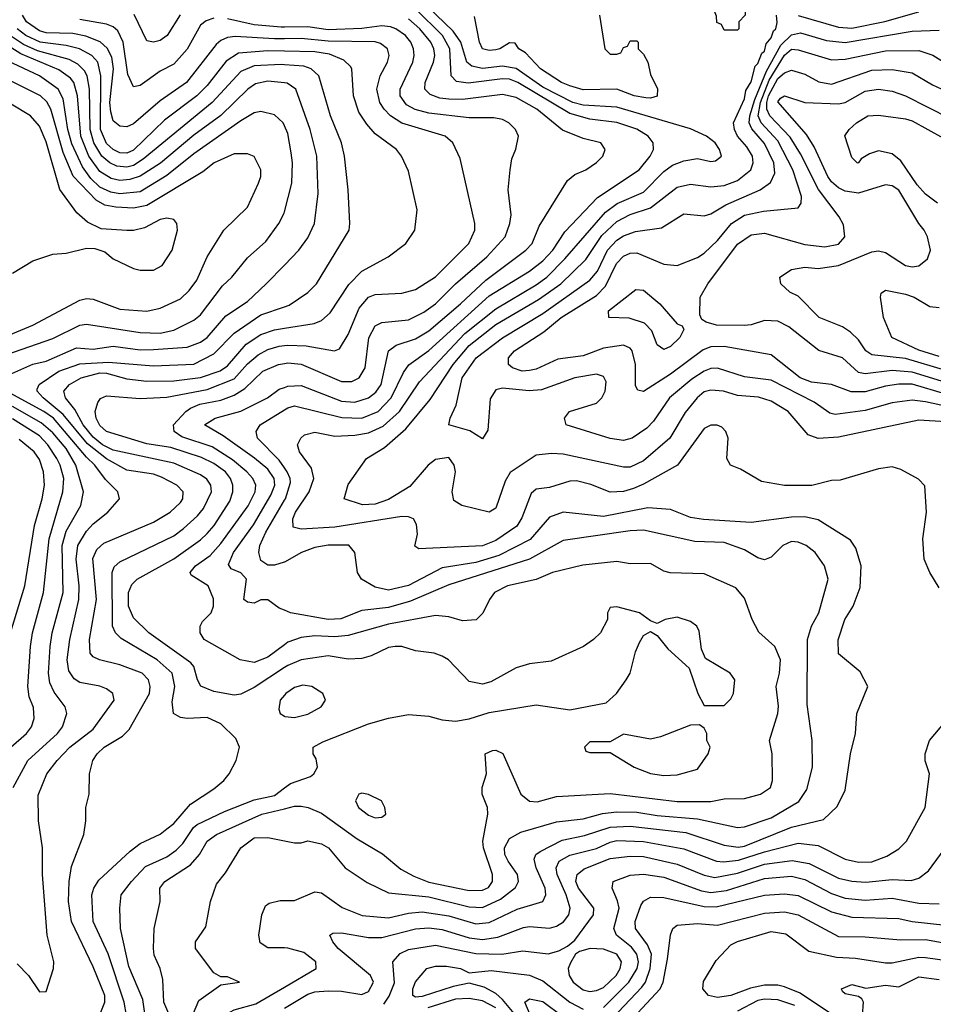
# Model space of a CAD drawing. Header units: inches. Extents: x 1793389 to 1900389, y 320802 to 470796.
# Tile 406 of 656: x 1849211 to 1851933, y 425464 to 428397. Entities that reach past the tile are written whole.
import ezdxf

# ---------------------------------------------------------------- set-up
doc = ezdxf.new("R2010")
doc.units = ezdxf.units.IN
doc.header["$MEASUREMENT"] = 0
doc.layers.add('B8442', color=7, linetype='Continuous')
doc.layers.add('B8452', color=7, linetype='Continuous')

msp = doc.modelspace()

# ---------------------------------------------------------------- linework, layer by layer
at = {"layer": 'B8442', "color": 2}
for points, elevation in [([(1850000, 428340), (1849970, 428339.8), (1849852.9, 428347.1), (1849830, 428344), (1849810, 428335.1), (1849796.9, 428323.1), (1849708.2, 428210), (1849630, 428155.1), (1849550, 428087), (1849530, 428078), (1849510, 428079.5), (1849490, 428095.1), (1849482.3, 428122.3), (1849480.3, 428150), (1849490.7, 428250), (1849485.4, 428285.4), (1849472.3, 428312.3), (1849450.7, 428330.7), (1849408, 428348), (1849370, 428355.8), (1849290, 428357.8), (1849270, 428364.1), (1849231.3, 428390), (1849219.7, 428410)], 318), ([(1849790, 428401.3), (1849766.6, 428393.4), (1849750, 428380.9), (1849710, 428309.4), (1849670, 428264.5), (1849630, 428243.7), (1849570, 428200.9), (1849550, 428197.2), (1849533.7, 428233.7), (1849519.1, 428330), (1849503.7, 428363.7), (1849490, 428375.6), (1849470, 428383), (1849390, 428397.7)], 314), ([(1849689.1, 428410.9), (1849650.5, 428350), (1849630, 428335.1), (1849610, 428329.4), (1849590, 428334), (1849552.1, 428412.1)], 310), ([(1850000, 428374.9), (1849990, 428374.8), (1849910, 428381.8), (1849830, 428399.8)], 314), ([(1850000, 428262.4), (1849990, 428263.1), (1849910, 428259.2), (1849870, 428242), (1849784.9, 428150), (1849578.9, 427981.1), (1849550, 427962.2), (1849530, 427957.1), (1849500.2, 427960.2), (1849479.7, 427970), (1849456, 427990), (1849432.2, 428030), (1849421, 428070), (1849419.4, 428190), (1849412, 428230), (1849404.5, 428244.5), (1849384.7, 428264.7), (1849358.7, 428278.7), (1849264.4, 428304.4), (1849223.1, 428323.1), (1849186.9, 428346.9)], 326), ([(1850000, 428302.9), (1849950, 428304.1), (1849863.4, 428296.6), (1849826.5, 428273.5), (1849770, 428200.5), (1849738.7, 428170), (1849642.5, 428097.5), (1849550, 428008.4), (1849530, 427999.1), (1849510, 428000.4), (1849490, 428009.8), (1849470, 428028.3), (1849451.7, 428070), (1849452.7, 428230), (1849444, 428270), (1849426, 428290), (1849389.4, 428310), (1849350, 428320.3), (1849272.3, 428330), (1849229.8, 428350), (1849203.5, 428370)], 322), ([(1850000, 428208.8), (1849950, 428214), (1849914.1, 428205.9), (1849890.5, 428190), (1849810, 428111.1), (1849730, 428052.6), (1849630.9, 427969.1), (1849570, 427930.9), (1849539.3, 427920.7), (1849510, 427918.2), (1849483.7, 427923.7), (1849450, 427944.8), (1849416.8, 427990), (1849393.3, 428050), (1849383.5, 428170), (1849372.3, 428210), (1849362.9, 428222.9), (1849327.4, 428247.4), (1849215, 428295), (1849165.6, 428325.6)], 330), ([(1850000, 428080.9), (1849996, 428090), (1849970, 428113.2), (1849930, 428123.7), (1849910, 428119.5), (1849870, 428095.1), (1849730, 427996.9), (1849650, 427932.3), (1849570, 427883.9), (1849510, 427878.4), (1849483.2, 427883.2), (1849450, 427898.2), (1849423.4, 427923.4), (1849398.4, 427958.4), (1849366.8, 428026.8), (1849355, 428070), (1849341, 428161), (1849326.3, 428190), (1849270, 428229.8), (1849174.6, 428274.6)], 334), ([(1849130, 427437.6), (1849250, 427487), (1849390, 427561.6), (1849410, 427566), (1849430, 427563.8), (1849510, 427534.4), (1849590, 427528.4), (1849630, 427537.1), (1849690, 427565.5), (1849716, 427590), (1849739.3, 427620.7), (1849769.7, 427690.3), (1849819.3, 427770), (1849890, 427838), (1849922.7, 427910), (1849929.2, 427930), (1849929.2, 427950), (1849909.3, 427989.3), (1849890, 427997.2), (1849850, 427997), (1849790.8, 427970), (1849756.5, 427943.5), (1849590, 427843.5), (1849550, 427835.6), (1849498, 427838), (1849464.7, 427844.7), (1849439.2, 427859.2), (1849370.6, 427930.6), (1849340.9, 428000.9), (1849304.4, 428130), (1849292.4, 428152.4), (1849273.6, 428170), (1849164.2, 428224.2)], 338), ([(1849190, 427642), (1849250, 427678), (1849310, 427698), (1849350, 427701), (1849410, 427716), (1849435.3, 427715.3), (1849465.4, 427705.4), (1849490, 427684.7), (1849550, 427656), (1849570, 427651), (1849610, 427651), (1849635.9, 427664.1), (1849665.2, 427710), (1849681.2, 427770), (1849679, 427790), (1849670, 427802), (1849650, 427806), (1849630, 427802), (1849582.8, 427777.2), (1849550, 427769.2), (1849530, 427769.2), (1849454.2, 427774.2), (1849413.6, 427793.6), (1849381.6, 427821.6), (1849331, 427891), (1849290, 428032.7), (1849270, 428079.3), (1849243.7, 428110), (1849070, 428214.7)], 342), ([(1849170, 427398.3), (1849310, 427447.2), (1849390, 427487), (1849410, 427490.3), (1849570, 427464.9), (1849630, 427462.7), (1849670, 427472), (1849730, 427501.6), (1849750, 427518), (1849815.6, 427604.4), (1849843.7, 427630), (1849890, 427687.3), (1849944.4, 427735.6), (1849983.7, 427790), (1849999.1, 427820.9), (1850000, 427824.2)], 334), ([(1849170, 427334.9), (1849250, 427370.3), (1849290, 427379.6), (1849380.7, 427419.3), (1849430, 427415.8), (1849490, 427424.2), (1849570, 427413.8), (1849610, 427414), (1849710, 427421.1), (1849750, 427435.8), (1849770, 427450.4), (1849825.5, 427514.5), (1849890, 427557.1), (1849946, 427610), (1850000, 427665.9)], 330), ([(1849449.4, 425430), (1849464.5, 425470), (1849465.1, 425490), (1849430, 425575.3), (1849365.6, 425710), (1849356.9, 425770), (1849358.7, 425830), (1849366, 425874), (1849402, 425970), (1849408.7, 426010), (1849408.7, 426050), (1849418, 426090), (1849419, 426150), (1849429.4, 426190), (1849442, 426210), (1849462.7, 426230), (1849517.6, 426262.4), (1849537.6, 426282.4), (1849597.6, 426390), (1849599.6, 426410), (1849594.5, 426430), (1849576, 426450), (1849510, 426475.1), (1849448.7, 426490), (1849430, 426499.3), (1849420.9, 426510), (1849419.7, 426550), (1849440.4, 426670), (1849428.7, 426791.3), (1849441, 426819), (1849462.4, 426837.6), (1849610, 426900.4), (1849659.3, 426930), (1849690, 426958.8), (1849697, 426970), (1849698, 426990), (1849679.3, 427010), (1849634.1, 427034.1), (1849610, 427042.6), (1849530, 427055.1), (1849470, 427088.8), (1849413.2, 427133.2), (1849340.9, 427220.9), (1849281.3, 427270), (1849262.9, 427290), (1849263.6, 427296.4), (1849269.2, 427310), (1849327.6, 427350), (1849390, 427371.2), (1849476.3, 427376.3), (1849610, 427365.8), (1849730, 427370.2), (1849790, 427401.1), (1849850, 427462.6), (1849930, 427518), (1850000, 427541.5)], 326), ([(1849529.7, 425430), (1849522.6, 425470), (1849474.4, 425614.4), (1849429.7, 425710), (1849426, 425790), (1849431.8, 425810), (1849446.9, 425833.1), (1849540.1, 425919.9), (1849570, 425943), (1849629.4, 425970.6), (1849650, 425986), (1849670, 426002.8), (1849719.7, 426060.3), (1849790, 426105.5), (1849819.3, 426130), (1849835.1, 426150), (1849856, 426190), (1849866, 426230), (1849855.1, 426255.1), (1849810, 426299.3), (1849770, 426318), (1849710, 426315.1), (1849690, 426318), (1849669.7, 426329.7), (1849665.1, 426365.1), (1849673, 426410), (1849665.6, 426450), (1849620.7, 426490), (1849513.9, 426553.9), (1849497, 426570), (1849488.2, 426590), (1849486.6, 426750), (1849492.9, 426767.1), (1849510, 426781.6), (1849670, 426859.5), (1849699, 426881), (1849741.4, 426918.6), (1849759, 426941), (1849783, 426990), (1849780.5, 427010), (1849768.5, 427028.5), (1849750, 427041.3), (1849670, 427076), (1849490, 427114.8), (1849458.3, 427130), (1849430, 427153.1), (1849400.7, 427190), (1849375.6, 427235.6), (1849347.6, 427270), (1849342.9, 427290), (1849359.3, 427310), (1849394.5, 427330), (1849450, 427344.7), (1849470, 427343.5), (1849530, 427326.7), (1849590, 427320.2), (1849670, 427320.8), (1849750, 427331.3), (1849808.8, 427351.2), (1849830, 427365.7), (1849886, 427430), (1849930, 427458.9), (1849970, 427473.1), (1850000, 427477.9)], 322), ([(1850000, 426466.7), (1849910, 426407.3), (1849870, 426387.3), (1849850, 426385.1), (1849790, 426395.1), (1849751.2, 426411.2), (1849740.5, 426430), (1849729.7, 426469.7), (1849721, 426481), (1849596.2, 426570), (1849550, 426615.1), (1849535.4, 426650), (1849535.8, 426690), (1849545.5, 426714.5), (1849560.9, 426730), (1849670, 426790.3), (1849750, 426847), (1849770, 426866.4), (1849791.1, 426890), (1849837, 426963), (1849846.3, 426990), (1849846.6, 427010), (1849838.9, 427030), (1849824.2, 427050), (1849790, 427074.8), (1849753, 427093), (1849662, 427122), (1849590, 427133.8), (1849470, 427169.7), (1849450, 427187.6), (1849438.7, 427210), (1849436.2, 427230), (1849443.6, 427256.4), (1849452, 427268), (1849470, 427276.3), (1849570, 427268.8), (1849650, 427272.6), (1849770, 427295.2), (1849850, 427326.5), (1849890, 427371.7), (1849921.4, 427398.6), (1849950, 427414), (1849983.9, 427423.9), (1850000, 427426.3)], 318), ([(1850000, 426535), (1849950, 426498), (1849910, 426481.6), (1849868, 426490), (1849761.2, 426550), (1849749.3, 426570), (1849749.2, 426590), (1849756, 426604), (1849782, 426630), (1849788.7, 426650), (1849788.4, 426671.6), (1849772.3, 426710), (1849722, 426742), (1849719, 426750), (1849735.1, 426770), (1849778.9, 426801.1), (1849810, 426836.4), (1849891.4, 426948.6), (1849912.4, 426990), (1849914.3, 427010), (1849906, 427030), (1849888, 427050), (1849845.6, 427085.6), (1849784.6, 427124.6), (1849694.3, 427154.3), (1849671.8, 427170), (1849669, 427190), (1849706.3, 427230), (1849720.6, 427239.4), (1849748.3, 427251.7), (1849810, 427263.6), (1849850, 427278.5), (1849881.8, 427298.2), (1849935.1, 427350), (1849982, 427370), (1850000, 427372.9)], 314), ([(1849204.2, 425584.2), (1849237.3, 425550), (1849270, 425501), (1849290, 425502), (1849312.3, 425570), (1849313.2, 425590), (1849293.6, 425670), (1849279.6, 425850), (1849279.5, 425930), (1849267, 426010), (1849266.8, 426086.8), (1849292, 426150), (1849322.9, 426190), (1849360.7, 426230), (1849430, 426283), (1849493.2, 426370), (1849489.2, 426390), (1849470, 426403.7), (1849450, 426411.6), (1849390, 426422.4), (1849373.5, 426433.5), (1849357.5, 426457.5), (1849352.4, 426490), (1849360.4, 426550), (1849387.3, 426670), (1849388.6, 426710), (1849379.8, 426790), (1849384.4, 426830), (1849410, 426872.7), (1849430, 426894.9), (1849474, 426930), (1849508.7, 426970), (1849504, 426990), (1849467, 427027), (1849435.6, 427070), (1849410, 427093.7), (1849311.9, 427210), (1849283.5, 427230), (1849172.3, 427290)], 330), ([(1850000, 426637.5), (1849984.1, 426644.1), (1849950, 426668.7), (1849930, 426668.7), (1849910, 426659), (1849890, 426661.2), (1849879, 426670), (1849887.3, 426730), (1849870, 426749.5), (1849841.3, 426761.3), (1849833.6, 426773.6), (1849848.3, 426810), (1849908.1, 426891.9), (1849959.3, 426980.7), (1849970.9, 427010), (1849969.7, 427030), (1849950, 427058), (1849910.7, 427090.7), (1849817.5, 427157.5), (1849762, 427190), (1849794, 427210), (1849870, 427230.3), (1849949.2, 427270), (1849984.2, 427295.8), (1850000, 427301.4)], 310), ([(1849191.6, 426110), (1849235.6, 426190), (1849324.2, 426270), (1849338.7, 426290), (1849352, 426330), (1849347, 426350), (1849313.6, 426393.6), (1849301, 426421), (1849297.4, 426450), (1849302, 426530), (1849308, 426570), (1849340.4, 426690), (1849337.6, 426830), (1849350, 426873.4), (1849393.3, 426950), (1849401.3, 426990), (1849378.2, 427070), (1849350, 427119.1), (1849310, 427166.2), (1849275.6, 427195.6), (1849190, 427244.6)], 334), ([(1850000, 427062), (1849984.4, 427084.4), (1849919.6, 427150), (1849915.6, 427170), (1849927.3, 427190), (1850000, 427234.4)], 306), ([(1849184.5, 426230), (1849232, 426270), (1849246.6, 426290), (1849254.8, 426314.8), (1849252.3, 426347.7), (1849239.7, 426379.7), (1849235.1, 426410), (1849243.5, 426530), (1849249.7, 426570), (1849282.6, 426690), (1849298.7, 426850), (1849339.7, 426990), (1849343.1, 427030), (1849332.3, 427070), (1849321.7, 427090), (1849295.6, 427130), (1849270, 427156.8), (1849190, 427207.6)], 338), ([(1849183.6, 426570), (1849226.3, 426710), (1849255.8, 426890), (1849278.3, 426970), (1849285.1, 427010), (1849282.6, 427050), (1849270, 427086.6), (1849254.3, 427110), (1849210, 427146)], 342), ([(1850000, 426780.6), (1849999.6, 426780.4), (1849970, 426771.6), (1849950, 426772), (1849930, 426786), (1849923.6, 426810), (1849926.6, 426830), (1849944.8, 426870), (1850000, 426965.3)], 306), ([(1850000, 426385.1), (1849987.7, 426370), (1849983, 426343), (1849986.8, 426330), (1850000, 426322)], 322), ([(1849588.2, 425410), (1849577.8, 425477.8), (1849536.6, 425576.6), (1849512, 425690), (1849509.4, 425750), (1849514, 425790), (1849544.2, 425830), (1849586.2, 425873.8), (1849650, 425903.1), (1849677.5, 425922.5), (1849696.9, 425943.1), (1849729.1, 425990.9), (1849740.2, 425999.8), (1849821.4, 426038.6), (1849910, 426073), (1849970, 426086), (1850000, 426108.5)], 318), ([(1849666.6, 425410), (1849640.5, 425470), (1849637.2, 425537.2), (1849629.5, 425570), (1849612.3, 425610), (1849609.4, 425630), (1849611.8, 425690), (1849629.4, 425770), (1849629.2, 425810), (1849644, 425830), (1849720.4, 425879.6), (1849747.3, 425910), (1849769.5, 425950), (1849797.2, 425970), (1849932.7, 426030), (1850000, 426046.4)], 314), ([(1849721.1, 425418.9), (1849745.1, 425474.9), (1849810, 425522), (1849866, 425530), (1849830, 425546), (1849810, 425546), (1849790, 425558), (1849735.3, 425630), (1849735.3, 425650), (1849765.6, 425694.4), (1849779.3, 425770), (1849798, 425822), (1849824.8, 425855.2), (1849869.6, 425930), (1849910, 425959.3), (1849950, 425960.7), (1850000, 425950.7)], 310), ([(1850000, 425631.6), (1849950, 425632.3), (1849927.3, 425647.3), (1849923.7, 425670), (1849932.3, 425730), (1849943.3, 425756.7), (1849954.5, 425765.5), (1849986.8, 425773.2), (1850000, 425773.3)], 306), ([(1850000, 425265.7), (1849996.1, 425263.9), (1849890, 425242), (1849853.4, 425230), (1849807.3, 425192.7), (1849774, 425150), (1849750, 425131.8), (1849709, 425130), (1849690, 425145.2), (1849678, 425170), (1849678.4, 425190), (1849707.8, 425250), (1849743, 425357), (1849774.2, 425405.8), (1849850, 425447.4), (1849914.7, 425465.3), (1850000, 425515.1)], 306)]:
    msp.add_lwpolyline(points, dxfattribs=dict(at, elevation=elevation))
at = {"layer": 'B8452', "color": 2}
for points, elevation in [([(1851310, 428366), (1851302, 428382), (1851288.4, 428388.4), (1851287.3, 428407.3), (1851278, 428430), (1851278, 428450), (1851268.7, 428470), (1851270, 428494), (1851286, 428510), (1851310, 428510.7), (1851330, 428504.7), (1851351.3, 428490), (1851362, 428470), (1851362, 428450), (1851371.6, 428431.6), (1851372, 428410), (1851354, 428390), (1851354, 428370), (1851350, 428366)], 298), ([(1851130, 427414), (1851110, 427428.7), (1851094, 427470), (1851072.9, 427492.9), (1851027.2, 427507.2), (1850966, 427510), (1850965.2, 427530), (1851046.8, 427593.2), (1851070, 427590.8), (1851118, 427550), (1851170, 427491.3), (1851184.7, 427484.7), (1851190, 427474), (1851177.3, 427450), (1851150, 427423.7)], 286), ([(1851236.4, 426296.4), (1851210, 426295.3), (1851119.8, 426260.2), (1851090, 426254), (1851010, 426268.7), (1850970, 426246), (1850910, 426246), (1850894, 426230), (1850898, 426218), (1850910, 426214), (1850970, 426214), (1851042, 426170), (1851090, 426151), (1851130, 426144.9), (1851170, 426147.3), (1851230, 426164.7), (1851262, 426210), (1851268, 426230), (1851258, 426250), (1851258, 426270), (1851250, 426286)], 318), ([(1850230, 426093.2), (1850222, 426090), (1850211.3, 426070), (1850221, 426050), (1850250, 426026.8), (1850270, 426018.8), (1850290, 426021), (1850302, 426030), (1850299, 426050), (1850288.7, 426070), (1850250, 426089)], 318), ([(1850910.4, 425629.6), (1850879.1, 425620.9), (1850867.3, 425612.7), (1850852.3, 425587.7), (1850845.5, 425570), (1850848.2, 425550), (1850860.5, 425530), (1850890, 425507), (1850910, 425502), (1850930, 425505.3), (1850950, 425514), (1850987.8, 425550), (1851000.5, 425570), (1851004.2, 425590), (1850990, 425612.8), (1850950, 425628.2)], 298)]:
    msp.add_lwpolyline(points, close=True, dxfattribs=dict(at, elevation=elevation))
for points, elevation in [([(1851950, 426704), (1851922.7, 426750), (1851906, 426790), (1851901.2, 426850), (1851912.7, 426930), (1851908, 427008), (1851888.4, 427028.4), (1851836.5, 427056.5), (1851810, 427065.2), (1851770, 427059), (1851655.3, 427024.7), (1851630, 427024), (1851570.6, 427009.4), (1851490, 427009.3), (1851421.2, 427021.2), (1851358, 427058), (1851328.7, 427070), (1851318, 427090), (1851322, 427150), (1851315.3, 427170), (1851303.1, 427183.1), (1851288.9, 427188.9), (1851270, 427189), (1851250, 427179), (1851170.4, 427069.6), (1851070, 427013), (1851039.4, 427000.6), (1851010, 426991.3), (1850970, 426989.6), (1850912.3, 427012.3), (1850870, 427022.9), (1850850, 427022), (1850790, 427002.9), (1850750, 426998), (1850734.9, 426985.1), (1850707.5, 426912.5), (1850692.3, 426887.7), (1850630, 426845.4), (1850590, 426829.8), (1850400.2, 426820.2), (1850388.7, 426828.7), (1850396, 426864), (1850393.4, 426893.4), (1850384, 426910), (1850370, 426916.2), (1850350, 426916.9), (1850150, 426885.1), (1850050, 426878.7), (1850025.6, 426885.6), (1850024.7, 426910), (1850033, 426930), (1850073.3, 426990), (1850088, 427030), (1850080.8, 427060.8), (1850044.5, 427110), (1850039.3, 427130), (1850049, 427150), (1850060.1, 427159.9), (1850090, 427168.2), (1850150, 427156.5), (1850210, 427159.6), (1850250, 427166.3), (1850293.8, 427186.2), (1850342.6, 427230), (1850402.4, 427317.6), (1850537.5, 427462.5), (1850630, 427535.6), (1850750, 427606.5), (1850781.3, 427630), (1850835.1, 427684.9), (1850956.2, 427823.8), (1850990.7, 427849.3), (1851070, 427882.6), (1851130, 427944.4), (1851156.2, 427963.8), (1851190, 427976.4), (1851230, 427983.8), (1851270, 427974.8), (1851284, 427976), (1851302, 427990), (1851296, 428010), (1851282.7, 428030), (1851257.2, 428050), (1851210, 428071.5), (1850990, 428135.8), (1850890, 428142.5), (1850859.5, 428150), (1850770, 428195.4), (1850690, 428251.7), (1850650, 428258), (1850590, 428251.9), (1850558, 428258), (1850543.5, 428270), (1850525.6, 428330), (1850502.5, 428362.5), (1850401.1, 428461.1)], 302), ([(1850000, 427234.4), (1850010, 427240.5), (1850030, 427246.7), (1850171.3, 427211.3), (1850230, 427210.2), (1850279.6, 427230), (1850317.7, 427270), (1850354.2, 427345.8), (1850370.9, 427369.1), (1850430, 427411.7), (1850610, 427574.3), (1850730, 427647.4), (1850770, 427678.9), (1850799.1, 427710), (1850835.1, 427764.9), (1850932.6, 427867.4), (1851056.2, 427950), (1851089.5, 427990), (1851099.5, 428010), (1851098, 428030), (1851083.7, 428050), (1851050, 428071.1), (1850990, 428090.9), (1850910, 428100.9), (1850850, 428117.2), (1850695.1, 428210), (1850670, 428219.3), (1850650, 428220.8), (1850547.4, 428207.4), (1850512.4, 428212.4), (1850496.9, 428230), (1850492.7, 428310), (1850470.9, 428350), (1850390, 428428.7)], 306), ([(1851970, 427199.1), (1851890, 427203.6), (1851650, 427153.6), (1851589.6, 427149.6), (1851560.5, 427160.5), (1851500.9, 427230), (1851450, 427260.5), (1851412.2, 427272.2), (1851350, 427277.4), (1851308, 427290), (1851270, 427293), (1851250, 427287.8), (1851229.3, 427270.7), (1851193.5, 427226.5), (1851148.4, 427150), (1851070, 427082.4), (1851030, 427064.2), (1851010, 427063.6), (1850830, 427102.9), (1850795.2, 427104.8), (1850750, 427099.5), (1850672.4, 427047.6), (1850657.5, 427022.5), (1850630, 426942), (1850610, 426929.3), (1850528, 426950), (1850504.5, 426964.5), (1850499.3, 426990), (1850509.4, 427050), (1850506, 427070), (1850490, 427092.3), (1850450, 427086.6), (1850428, 427070), (1850373.5, 427006.5), (1850310, 426968), (1850270, 426953.6), (1850232, 426952), (1850178, 426970), (1850190, 427012), (1850244, 427090), (1850297.7, 427122.3), (1850361.6, 427178.4), (1850434.2, 427265.8), (1850502.7, 427370), (1850550, 427426.3), (1850630, 427489), (1850757.1, 427562.9), (1850823, 427610), (1850897.7, 427682.3), (1850945.9, 427754.1), (1850990, 427796), (1851030, 427816.9), (1851090, 427836), (1851170, 427897.6), (1851210, 427906.4), (1851270, 427898.7), (1851310, 427903.1), (1851350, 427918), (1851389.6, 427950), (1851396.3, 427970), (1851394.3, 427990), (1851377.8, 428017.8), (1851349.6, 428050), (1851340.7, 428070), (1851338, 428090), (1851370, 428161), (1851374.3, 428185.7), (1851390, 428211.3), (1851402, 428258), (1851410, 428266), (1851422.5, 428297.5), (1851430, 428302.8), (1851435.3, 428324.7), (1851450, 428342.8), (1851456.6, 428363.4), (1851464, 428370), (1851468, 428388), (1851466, 428410)], 298), ([(1850938, 428410), (1850954, 428310), (1850970, 428294), (1850990, 428294), (1851002, 428298), (1851010, 428314), (1851022, 428318), (1851030, 428334), (1851050, 428334), (1851054, 428330), (1851054, 428310), (1851070, 428294), (1851082, 428270), (1851090, 428234), (1851111.1, 428191.1), (1851110, 428169), (1851090, 428162.7), (1851076.3, 428163.7), (1851042, 428170), (1850990, 428189.6), (1850890, 428188.2), (1850850, 428199.5), (1850825.2, 428210), (1850762.7, 428250), (1850718, 428298), (1850698, 428310), (1850687.3, 428327.3), (1850670, 428328), (1850642, 428310), (1850630, 428307.3), (1850610, 428305.1), (1850590, 428309.6), (1850580.9, 428330), (1850566, 428406)], 298), ([(1851530, 428408.9), (1851650, 428374.7), (1851690, 428371.3), (1851788.3, 428391.7), (1851890, 428420.2)], 298), ([(1850000, 427301.4), (1850010, 427304.9), (1850050, 427307.2), (1850170, 427260.2), (1850210, 427257.7), (1850250, 427270.3), (1850272.3, 427287.7), (1850288.2, 427310), (1850310, 427410.6), (1850332.6, 427427.4), (1850390, 427446), (1850430, 427470.3), (1850524.7, 427550), (1850599.4, 427620.6), (1850719.5, 427710), (1850738, 427730), (1850758.3, 427781.7), (1850842.7, 427917.3), (1850864.7, 427935.3), (1850898, 427950), (1850930, 427971.3), (1850948.7, 427990), (1850955.3, 428010), (1850942, 428030), (1850890, 428042.7), (1850827.8, 428067.8), (1850751.8, 428130), (1850690, 428165.4), (1850650, 428173.5), (1850530, 428159.2), (1850490, 428159.8), (1850463.3, 428163.3), (1850434, 428174), (1850418.4, 428190), (1850418.7, 428210), (1850443.5, 428270), (1850448.2, 428290), (1850445.4, 428310), (1850436.4, 428330), (1850403.1, 428370), (1850370, 428399.2)], 310), ([(1850000, 427372.9), (1850010, 427374.6), (1850050.2, 427370.2), (1850170, 427319.5), (1850200.5, 427319.5), (1850222.7, 427330), (1850240.1, 427359.9), (1850251.1, 427448.9), (1850270, 427484.9), (1850290, 427494.4), (1850370, 427503.1), (1850414.9, 427525.1), (1850450, 427550.4), (1850510, 427610.4), (1850602.9, 427690), (1850657, 427750), (1850671.8, 427790), (1850675.1, 427815.1), (1850666, 427890), (1850672.7, 427950), (1850677.2, 427982.8), (1850689.1, 428010.9), (1850697.2, 428050), (1850688.7, 428070), (1850668.7, 428090), (1850650, 428099.3), (1850624.1, 428104.1), (1850550, 428104.7), (1850430, 428118), (1850388.9, 428128.9), (1850363.3, 428143.3), (1850344.7, 428170), (1850344.2, 428190), (1850382, 428270), (1850386.6, 428290), (1850384.7, 428310), (1850376.3, 428330), (1850360.5, 428350), (1850332, 428370), (1850315.4, 428375.4), (1850290, 428378.7), (1850230, 428370.7), (1850130, 428366.5), (1850070, 428375.9), (1850000, 428374.9)], 314), ([(1852010, 427236.8), (1851910, 427258.7), (1851870, 427263.1), (1851810, 427255.8), (1851730, 427232.6), (1851640.4, 427220.4), (1851624.8, 427224.8), (1851577.8, 427257.8), (1851450, 427322.6), (1851370, 427333), (1851290, 427358.7), (1851270, 427357.4), (1851250, 427349.7), (1851213.9, 427326.1), (1851146.7, 427270), (1851099.2, 427200.8), (1851079.9, 427180.1), (1851036, 427150), (1851010, 427142.9), (1850970, 427149.6), (1850839, 427190), (1850834, 427210), (1850848.7, 427230), (1850930, 427254.8), (1850945.2, 427270), (1850955.1, 427290), (1850958, 427318), (1850950, 427334), (1850930, 427340.9), (1850864.7, 427330), (1850765.7, 427294.3), (1850728.6, 427291.4), (1850650, 427299.6), (1850630, 427294.5), (1850612.3, 427267.7), (1850606, 427174), (1850590, 427148.7), (1850552, 427172), (1850489.5, 427189.5), (1850493.2, 427210), (1850511.5, 427248.5), (1850529.7, 427330), (1850571.5, 427390), (1850650, 427448.8), (1850770, 427521.5), (1850910, 427621.1), (1850932.1, 427647.9), (1850962.7, 427710), (1850990, 427740.3), (1851010, 427753.1), (1851046.2, 427766.2), (1851123.6, 427776.4), (1851190, 427818), (1851250, 427813), (1851270, 427818), (1851315.1, 427844.9), (1851417.2, 427890), (1851448.3, 427911.7), (1851460.5, 427939.5), (1851457.7, 427970), (1851430, 428027.6), (1851391.8, 428071.8), (1851384.8, 428090), (1851386.3, 428110), (1851401.2, 428158.8), (1851436.3, 428243.7), (1851478.7, 428321.3), (1851510, 428351.3), (1851537.2, 428357.2), (1851614.4, 428334.4), (1851670, 428329.1), (1851870, 428363.1), (1851950, 428365.3)], 294), ([(1850000, 427426.3), (1850010, 427427.7), (1850065.1, 427425.1), (1850149.4, 427410.6), (1850164.1, 427415.9), (1850190, 427458.8), (1850222.2, 427537.8), (1850250, 427570.4), (1850270, 427578.4), (1850350, 427582), (1850390, 427593.4), (1850450, 427630.5), (1850549.4, 427730), (1850567, 427770), (1850567, 427790), (1850523.2, 427983.2), (1850501.2, 428030), (1850479, 428050), (1850350, 428088.2), (1850316.2, 428110), (1850296.9, 428130), (1850284.2, 428150), (1850274.7, 428190), (1850285.6, 428230), (1850307, 428270), (1850311.8, 428290), (1850306.6, 428310), (1850286.3, 428326.3), (1850270, 428331.1), (1850130, 428333.2), (1850050, 428340.3), (1850000, 428340)], 318), ([(1850000, 427477.9), (1850088.1, 427491.9), (1850110, 427500.5), (1850136.6, 427523.4), (1850192.2, 427607.8), (1850230, 427648), (1850309, 427690), (1850362, 427730), (1850388.7, 427770), (1850395.3, 427830), (1850370, 427946), (1850349, 427990), (1850334, 428010), (1850270, 428057.2), (1850245.1, 428085.1), (1850221.7, 428121.7), (1850205.6, 428170), (1850200.9, 428250), (1850196.9, 428256.9), (1850176.4, 428276.4), (1850133.7, 428293.7), (1850090, 428300.8), (1850000, 428302.9)], 322), ([(1851970, 427281.5), (1851870, 427310.8), (1851830, 427310.8), (1851790, 427304.8), (1851730, 427288.4), (1851688.3, 427288.3), (1851630, 427309.6), (1851570, 427317.4), (1851536, 427330), (1851450, 427398.4), (1851310, 427423), (1851270, 427422), (1851246.9, 427413.1), (1851150, 427341.3), (1851069.3, 427289.3), (1851052.9, 427292.9), (1851045.8, 427305.8), (1851045.6, 427370), (1851036.2, 427410), (1851030, 427418), (1851010, 427427.3), (1850950, 427418), (1850890, 427395.1), (1850814.4, 427385.6), (1850750, 427356.2), (1850730, 427351.5), (1850708, 427350), (1850679.7, 427359.7), (1850667.3, 427370), (1850667.8, 427390), (1850685.1, 427410), (1850772.6, 427467.4), (1850824.2, 427510), (1850930, 427574.9), (1850956.8, 427603.2), (1850989.1, 427670.9), (1851010, 427692.2), (1851030, 427701.3), (1851050, 427702.4), (1851130, 427668.2), (1851170, 427664.9), (1851230, 427688), (1851250, 427701.6), (1851290, 427739.3), (1851331.8, 427790), (1851370, 427814.6), (1851426.6, 427826.6), (1851530, 427836), (1851539.3, 427850), (1851540.7, 427870), (1851514.5, 427950), (1851470, 428036.3), (1851420.4, 428090), (1851411.3, 428110), (1851417.6, 428150), (1851443.7, 428216.3), (1851490, 428291.5), (1851510, 428308.9), (1851530, 428307.4), (1851630, 428277.4), (1851670, 428279.6), (1851790, 428303.6), (1851890, 428305.3), (1851931.6, 428291.6), (1852103.4, 428183.4)], 290), ([(1850000, 427541.5), (1850013.9, 427546.1), (1850070, 427584), (1850095.1, 427610), (1850192.3, 427770), (1850195.1, 427790), (1850189.4, 427890), (1850178.4, 427990), (1850169.6, 428030), (1850137.6, 428110), (1850102, 428230), (1850079.3, 428250), (1850058, 428258), (1850000, 428262.4)], 326), ([(1851970, 427315.9), (1851870, 427347.3), (1851810, 427351.9), (1851730, 427341.7), (1851710, 427346.3), (1851662.7, 427390), (1851591.6, 427411.6), (1851502, 427482), (1851470, 427498.4), (1851430, 427500.7), (1851390, 427487.6), (1851370, 427486), (1851287.1, 427487.1), (1851255.9, 427495.9), (1851243.7, 427503.7), (1851237.2, 427517.2), (1851238, 427570), (1851260.7, 427610), (1851350, 427728), (1851390, 427755.8), (1851430, 427761.3), (1851550, 427727), (1851610, 427720.3), (1851650, 427728.5), (1851669.4, 427750), (1851665.4, 427785.4), (1851652.7, 427810), (1851590.7, 427890.7), (1851536.9, 427996.9), (1851506.4, 428046.4), (1851445.6, 428110), (1851437, 428130), (1851436.5, 428150), (1851442.4, 428170), (1851470, 428221.8), (1851490, 428238.3), (1851510, 428246.7), (1851550, 428234.4), (1851591.9, 428211.9), (1851630, 428204.9), (1851750, 428246.3), (1851810, 428248.8), (1851870, 428238.4), (1851930, 428202.4), (1852007.5, 428167.5)], 286), ([(1850000, 427665.9), (1850042.7, 427710), (1850070, 427746.8), (1850089.6, 427790), (1850100.7, 427879.3), (1850096.3, 427990), (1850076.3, 428070), (1850034, 428190), (1850008, 428208), (1850000, 428208.8)], 330), ([(1851970, 427351.7), (1851850, 427387.1), (1851750, 427398), (1851732, 427410), (1851710, 427442.7), (1851686.2, 427466.2), (1851662, 427482), (1851593.2, 427510), (1851530, 427573.2), (1851505.4, 427585.4), (1851479, 427610), (1851475.3, 427630), (1851510, 427653), (1851550, 427659.3), (1851590, 427655.8), (1851650, 427664.4), (1851750, 427705.5), (1851770, 427708), (1851790, 427703), (1851850, 427664.9), (1851870, 427660.7), (1851890, 427664), (1851915.5, 427684.5), (1851924, 427710), (1851916, 427750), (1851906, 427770), (1851889.6, 427789.6), (1851830, 427889.3), (1851810, 427902), (1851790, 427904.5), (1851710, 427880.5), (1851670, 427886.3), (1851650, 427896.3), (1851630, 427913.6), (1851619.1, 427930), (1851577.8, 428017.8), (1851554.9, 428054.9), (1851470, 428152), (1851477.2, 428162.8), (1851490, 428170.4), (1851550.3, 428150.3), (1851650, 428146), (1851670, 428150.3), (1851730, 428183.7), (1851770, 428190.3), (1851810, 428183.7), (1851850, 428170.3), (1852050, 428068.7)], 282), ([(1851945.1, 427850), (1851910, 427877.4), (1851884.5, 427904.5), (1851836.6, 427976.6), (1851810, 427997.6), (1851770, 428006.6), (1851742.5, 427997.5), (1851718, 427982), (1851709.3, 427969.3), (1851706, 427970), (1851690, 427986), (1851669.3, 428050.7), (1851682, 428070), (1851704, 428090), (1851738, 428110), (1851770, 428112.7), (1851850, 428101.3), (1851870, 428095.3), (1851963.4, 428043.4)], 278), ([(1850000, 427824.2), (1850021.6, 427910), (1850024.2, 427970), (1850020.1, 428000.1), (1850010, 428058), (1850000, 428080.9)], 334), ([(1851950, 427393.3), (1851890, 427412.3), (1851809.4, 427450), (1851784.5, 427510), (1851775.3, 427570), (1851778, 427582), (1851790, 427591), (1851850, 427579.3), (1851876, 427570), (1851922.4, 427542.4), (1851950, 427539.3)], 278), ([(1850000, 426965.3), (1850002.7, 426970), (1850017.7, 427017.7), (1850017.4, 427030), (1850008.4, 427050), (1850000, 427062)], 306), ([(1850000, 425773.3), (1850030, 425773.4), (1850090, 425799.1), (1850110, 425796.3), (1850171.9, 425751.9), (1850231.5, 425728.5), (1850310, 425721.1), (1850370, 425735.6), (1850410, 425739.6), (1850490, 425726.9), (1850570, 425703.2), (1850610, 425707.7), (1850693, 425747), (1850769.6, 425770.4), (1850778.4, 425790), (1850776.3, 425810), (1850749.7, 425870), (1850743.9, 425896.1), (1850749.3, 425910), (1850761.3, 425918.7), (1850826.8, 425953.2), (1850893.5, 425966.5), (1850970, 425991.3), (1851030, 425994.4), (1851195.5, 425975.5), (1851310, 425937.4), (1851351.9, 425931.9), (1851370, 425935.2), (1851510, 425991.7), (1851605.6, 426014.4), (1851646.6, 426053.4), (1851670, 426102), (1851686, 426210), (1851701.2, 426270), (1851705.2, 426330), (1851738, 426410), (1851714.6, 426454.6), (1851650, 426508), (1851649.3, 426549.3), (1851669.3, 426610), (1851694, 426650), (1851715.1, 426704.9), (1851718, 426770), (1851702.4, 426822.4), (1851686, 426846), (1851590, 426907.3), (1851550, 426915.6), (1851510, 426915.1), (1851390, 426898.7), (1851248.1, 426908.1), (1851210, 426914), (1851150, 426938), (1851082.7, 426942.7), (1850950, 426916.9), (1850830, 426929.6), (1850790, 426914.5), (1850731.9, 426848.1), (1850639, 426801), (1850570, 426780.3), (1850470, 426764.4), (1850370, 426711.1), (1850310, 426697.4), (1850270, 426706), (1850229.3, 426730), (1850218, 426750), (1850209.2, 426810), (1850191.5, 426831.5), (1850130, 426831.1), (1850090, 426824.2), (1850051, 426810), (1850000, 426780.6)], 306), ([(1850000, 425950.7), (1850030, 425944.7), (1850050, 425944.7), (1850070, 425950.8), (1850110, 425942), (1850130.7, 425930), (1850181, 425870), (1850246.6, 425826.6), (1850310, 425795.5), (1850430, 425783.6), (1850550, 425753.8), (1850590, 425752.6), (1850643.3, 425776.7), (1850688.5, 425811.5), (1850696.9, 425830), (1850694.7, 425850), (1850666.3, 425890), (1850656.9, 425910), (1850655.6, 425930), (1850670, 425957.3), (1850703.9, 425976.1), (1850810, 426007.2), (1850890, 426016.5), (1850947.6, 426032.4), (1850990, 426037.3), (1851050, 426035.8), (1851110, 426026), (1851230, 426016.5), (1851349.5, 425990.5), (1851370, 425992.2), (1851450, 426018.9), (1851532.1, 426067.9), (1851556.1, 426103.9), (1851573.3, 426170), (1851572.3, 426250), (1851556.6, 426356.6), (1851558, 426550), (1851569.7, 426590.3), (1851591.6, 426630), (1851619.3, 426730), (1851609.2, 426770), (1851581.2, 426810), (1851554, 426830), (1851530, 426840.9), (1851510, 426842.7), (1851484.7, 426830), (1851450, 426795.3), (1851430, 426788), (1851410, 426794), (1851370, 426818), (1851310, 426839.6), (1851222.3, 426842.3), (1851070, 426876.3), (1851030, 426874.3), (1850830, 426845.1), (1850730.2, 426789.8), (1850490, 426713), (1850375.8, 426664.2), (1850310, 426646), (1850230, 426636.9), (1850167.5, 426612.5), (1850129.8, 426609.8), (1850018, 426630), (1850000, 426637.5)], 310), ([(1850000, 426046.4), (1850030, 426053.7), (1850050, 426054), (1850070.3, 426050.3), (1850110, 426032.7), (1850216.7, 425956.7), (1850291.8, 425911.8), (1850346.6, 425866.6), (1850385.7, 425845.7), (1850430, 425827.9), (1850550, 425802.3), (1850590, 425803.7), (1850608, 425812), (1850619.6, 425830), (1850619.6, 425850), (1850592.6, 425930), (1850591.2, 425950), (1850605.6, 426030), (1850604.5, 426050), (1850589.2, 426090), (1850589.2, 426110), (1850602, 426150), (1850598, 426210), (1850620.2, 426219.8), (1850630, 426221), (1850650.5, 426210.5), (1850703.8, 426090), (1850730, 426068.5), (1850752.6, 426067.4), (1850810, 426083), (1850970, 426092), (1851170, 426067.7), (1851270, 426068.4), (1851310, 426076.3), (1851370, 426077.3), (1851418, 426090), (1851448, 426110), (1851454, 426130), (1851453.2, 426210), (1851445.2, 426250), (1851469.6, 426330), (1851471.7, 426351.7), (1851464.5, 426410), (1851475.1, 426450), (1851478, 426490), (1851461.2, 426530), (1851412.7, 426572.7), (1851393.2, 426610), (1851370, 426674), (1851344.8, 426704.8), (1851250, 426746), (1851149.3, 426749.3), (1851130, 426754), (1851090, 426777.2), (1851030, 426776), (1850990, 426782.7), (1850888.5, 426771.5), (1850798, 426750), (1850750, 426729.4), (1850664.7, 426710), (1850626, 426690), (1850611, 426670), (1850591, 426629), (1850570.8, 426609.2), (1850530, 426606), (1850490, 426618), (1850450, 426621.6), (1850310, 426596.4), (1850190, 426562.6), (1850150, 426558.5), (1850090, 426561.1), (1850050, 426556.3), (1850010, 426542.4), (1850000, 426535)], 314), ([(1850000, 426108.5), (1850018, 426122), (1850077.2, 426142.8), (1850088, 426150), (1850098, 426170), (1850094.6, 426194.6), (1850086, 426210), (1850086, 426230), (1850114.6, 426245.4), (1850250, 426299.1), (1850310, 426316.3), (1850370, 426326.8), (1850430, 426322), (1850470, 426310.7), (1850510, 426307.7), (1850550, 426314), (1850610, 426333.4), (1850750, 426355.5), (1850850, 426340.7), (1850958, 426362), (1850989.2, 426390), (1851018, 426430), (1851029.4, 426450), (1851046, 426514), (1851058, 426542), (1851070, 426562), (1851090, 426574), (1851110, 426562), (1851142.5, 426522.5), (1851205.4, 426465.4), (1851231.3, 426390), (1851250, 426354), (1851310, 426354), (1851330, 426374), (1851338, 426390), (1851342, 426430), (1851328, 426450), (1851254, 426494), (1851242, 426522), (1851235.5, 426575.5), (1851228.7, 426590), (1851210, 426604), (1851170, 426617.2), (1851134, 426610), (1851110, 426598), (1851090, 426606), (1851058, 426630), (1850990, 426648), (1850970, 426646), (1850962, 426630), (1850962, 426610), (1850941, 426570), (1850921, 426550), (1850891, 426530), (1850794.2, 426485.8), (1850730, 426478), (1850690, 426466), (1850615.2, 426424.8), (1850590, 426417.2), (1850550, 426425.2), (1850488.7, 426490), (1850470, 426501.2), (1850446, 426510), (1850390, 426517.2), (1850350, 426529.4), (1850330, 426529.5), (1850310, 426527), (1850258.3, 426501.7), (1850230, 426494), (1850190, 426492), (1850130, 426501.6), (1850050, 426489.7), (1850010, 426473.3), (1850000, 426466.7)], 318), ([(1850000, 426322), (1850001.3, 426321.3), (1850030, 426318), (1850070, 426328.4), (1850109, 426350), (1850122, 426370), (1850114, 426390), (1850082, 426410), (1850054.8, 426414.8), (1850030, 426407), (1850004, 426390), (1850000, 426385.1)], 322), ([(1850000, 425452.5), (1850070, 425494.3), (1850090, 425500.9), (1850130, 425503.6), (1850170, 425502.6), (1850230, 425492.7), (1850250, 425502), (1850265.1, 425530), (1850256.2, 425550), (1850159.5, 425630), (1850143.7, 425650), (1850135.3, 425670), (1850144.1, 425675.9), (1850170, 425676.4), (1850250, 425662.4), (1850290, 425662.6), (1850390, 425688.9), (1850430, 425691.5), (1850470, 425686.5), (1850550, 425662), (1850590, 425656.9), (1850636.1, 425663.9), (1850712.3, 425692.3), (1850730, 425695.3), (1850790, 425690.4), (1850810, 425697), (1850830.8, 425709.2), (1850847.6, 425730), (1850851.1, 425750), (1850839.2, 425790), (1850812.4, 425850), (1850809.7, 425870), (1850818.4, 425890), (1850850, 425907.6), (1850930, 425928), (1850970, 425946.5), (1850990, 425951.3), (1851070, 425949.1), (1851190, 425926.5), (1851286.8, 425890), (1851308.1, 425888.1), (1851352.7, 425892.7), (1851430, 425918.4), (1851530, 425943.6), (1851590, 425937), (1851670, 425896.4), (1851710, 425887), (1851750, 425888.5), (1851794.9, 425905.1), (1851830, 425927.3), (1851853.2, 425950), (1851909, 426050), (1851922, 426150), (1851908.9, 426188.9), (1851908.7, 426210), (1851922, 426250), (1851990, 426331.3)], 302), ([(1850296.3, 425463.7), (1850312.4, 425487.6), (1850327.5, 425527.5), (1850323, 425590), (1850345, 425615), (1850370, 425627.2), (1850450, 425639.6), (1850570, 425614.7), (1850647.3, 425612.7), (1850710, 425623.1), (1850785.4, 425614.6), (1850817.2, 425622.8), (1850843.3, 425636.7), (1850864.7, 425655.3), (1850920.7, 425730), (1850922, 425750), (1850876.4, 425810), (1850868.4, 425830), (1850871.8, 425850), (1850892.3, 425867.7), (1850970, 425897.7), (1851030, 425904.9), (1851070, 425904), (1851170, 425881.5), (1851250, 425848.9), (1851281.8, 425841.8), (1851350, 425854.2), (1851430, 425881.6), (1851512.6, 425892.6), (1851563.4, 425883.4), (1851650, 425839.5), (1851690, 425830.3), (1851732.2, 425827.8), (1851810, 425836), (1851867.3, 425832.7), (1851890, 425839.1), (1851918.7, 425861.3), (1851990, 425958.8)], 298), ([(1850950, 425454.6), (1851025.7, 425530), (1851050.8, 425570), (1851054.8, 425590), (1851050, 425613.6), (1851034.1, 425634.1), (1850989.6, 425670), (1850981.3, 425690), (1850996.9, 425750), (1850992.4, 425772.4), (1850976, 425810), (1850979, 425830), (1851030, 425848.7), (1851070, 425851.6), (1851130, 425842.3), (1851242.2, 425802.2), (1851270, 425796.9), (1851317, 425803), (1851430, 425838.5), (1851510, 425845.2), (1851550, 425836), (1851630, 425794), (1851670, 425780.2), (1851730, 425774.3), (1851810, 425780.3), (1851890, 425764.6), (1851950, 425763.1)], 294), ([(1850977.1, 425422.9), (1851064.9, 425515.1), (1851075.3, 425530), (1851089.8, 425570), (1851093.3, 425613.3), (1851081.3, 425641.3), (1851046, 425690), (1851045.1, 425710), (1851061.5, 425758.5), (1851070, 425770.8), (1851090, 425783), (1851130, 425782), (1851250, 425754.7), (1851286.3, 425753.7), (1851430, 425788.9), (1851490, 425792.9), (1851530, 425787.4), (1851630, 425738.9), (1851690, 425723.1), (1851830, 425719.5), (1851870, 425710.3), (1851970, 425699.6)], 290), ([(1850999.1, 425380.9), (1851118.7, 425510), (1851128.2, 425530), (1851141.5, 425598.5), (1851149.5, 425670.5), (1851157.2, 425690), (1851170, 425699.1), (1851230, 425704.9), (1851290, 425699.5), (1851430, 425735.6), (1851490, 425738.9), (1851530, 425730.3), (1851650, 425665.3), (1851730, 425664.6), (1851836.2, 425656.2), (1851910, 425657.3), (1851970, 425646.3)], 286), ([(1851644.2, 425424.2), (1851536.6, 425496.6), (1851490, 425515.6), (1851470, 425521.1), (1851430, 425520.9), (1851388.2, 425511.8), (1851330, 425489.7), (1851290, 425484), (1851262.7, 425490), (1851246.3, 425510), (1851248.7, 425531.3), (1851286.2, 425593.8), (1851330, 425640.5), (1851350, 425650.4), (1851450, 425680.4), (1851494, 425674), (1851562.5, 425622.5), (1851644.4, 425604.4), (1851700.9, 425600.9), (1851790, 425587), (1851810, 425587.2), (1851890, 425604.6), (1851910, 425603.6), (1852110, 425575.2)], 282), ([(1850000, 425515.1), (1850094, 425570), (1850093.2, 425590), (1850058, 425618), (1850010, 425631.5), (1850000, 425631.6)], 306), ([(1850688.9, 425430), (1850650, 425478.5), (1850630, 425495.8), (1850595.2, 425515.2), (1850550, 425526.3), (1850503, 425517), (1850410, 425487.1), (1850390, 425485.1), (1850382.7, 425490), (1850382.9, 425510), (1850390, 425531), (1850424, 425570), (1850450, 425577.1), (1850482.4, 425577.6), (1850524.7, 425570), (1850550, 425558), (1850615.6, 425564.4), (1850730, 425550.4), (1850770, 425534), (1850850, 425470.3), (1850890, 425448.9)], 294), ([(1851722, 425430), (1851724.5, 425470), (1851719.7, 425479.7), (1851710, 425486.6), (1851670, 425495.3), (1851662, 425502), (1851659, 425510), (1851690, 425522.8), (1851732.3, 425512.3), (1851790, 425520.5), (1851830, 425516), (1851890, 425545.5), (1851950, 425537.6)], 278), ([(1850630, 425452.8), (1850590, 425474.2), (1850550, 425481.1), (1850510, 425479.4), (1850426.7, 425453.3)], 298), ([(1850766.3, 425350), (1850716, 425470), (1850730, 425480.5), (1850770, 425472), (1850828.2, 425428.2)], 290), ([(1851519.9, 425459.9), (1851470, 425476.8), (1851430, 425479.3), (1851410, 425475.1), (1851350, 425443.1)], 286)]:
    msp.add_lwpolyline(points, dxfattribs=dict(at, elevation=elevation))

doc.saveas('drawing.dxf')
